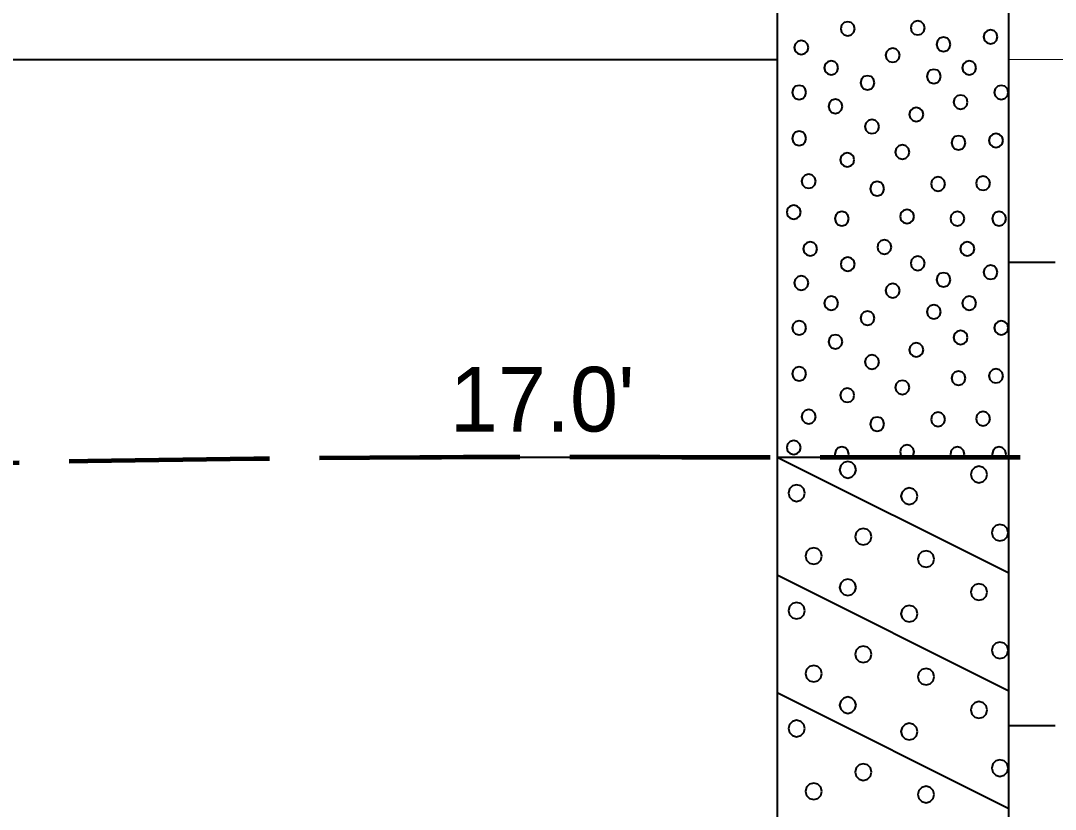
# Model space of a CAD drawing. Extents: x -76 to 974, y -1080 to -735.
# Drawn here: x 313.02 to 324.19, y -950.18 to -941.67 of the extents above; entities that cross this region are included whole.
import ezdxf

# ---------------------------------------------------------------- set-up
doc = ezdxf.new("R2010")
doc.units = 0
doc.header["$LTSCALE"] = 0.36
doc.linetypes.add('LONG_DASHED', pattern=[7.5, 6, -1.5])
for name, color, linetype, lineweight in [('27', 7, 'Continuous', 40), ('28', 7, 'LONG_DASHED', 60), ('7', 7, 'Continuous', 13)]:
    doc.layers.add(name, color=color, linetype=linetype, lineweight=lineweight)

msp = doc.modelspace()

# ---------------------------------------------------------------- linework, layer by layer
at = {"layer": '27'}
for p, q in [((321.1855, -941.3789), (321.1855, -946.3789)), ((323.6855, -946.3789), (323.6855, -941.3789)), ((288.6855, -942.09), (321.1855, -942.09)), ((324.1855, -944.2789), (323.6855, -944.2789)), ((317.3293, -946.3789), (321.0966, -946.3789)), ((321.1855, -946.3789), (323.6855, -946.3789)), ((321.1855, -946.3789), (323.6855, -947.6289)), ((321.1855, -946.3789), (321.1855, -951.3789)), ((323.6855, -951.3789), (323.6855, -946.3789)), ((321.1855, -947.6489), (323.6855, -948.8989)), ((321.1855, -948.9189), (323.6855, -950.1689)), ((324.1855, -949.2789), (323.6855, -949.2789))]:
    msp.add_line(p, q, dxfattribs=at)
for points in [[(322.0224, -941.7568), (322.0122, -941.7187), (321.9843, -941.6908), (321.9462, -941.6806), (321.9081, -941.6908), (321.8802, -941.7187), (321.87, -941.7568), (321.8802, -941.7949), (321.9081, -941.8228), (321.9462, -941.833), (321.9843, -941.8228), (322.0122, -941.7949)], [(322.7775, -941.7478), (322.7672, -941.7097), (322.7394, -941.6818), (322.7013, -941.6716), (322.6632, -941.6818), (322.6353, -941.7097), (322.6251, -941.7478), (322.6353, -941.7859), (322.6632, -941.8138), (322.7013, -941.824), (322.7394, -941.8138), (322.7672, -941.7859)], [(323.5629, -941.8437), (323.5527, -941.8056), (323.5248, -941.7777), (323.4867, -941.7675), (323.4486, -941.7777), (323.4207, -941.8056), (323.4105, -941.8437), (323.4207, -941.8818), (323.4486, -941.9097), (323.4867, -941.9199), (323.5248, -941.9097), (323.5527, -941.8818)], [(321.5213, -941.9594), (321.511, -941.9213), (321.4832, -941.8934), (321.4451, -941.8832), (321.407, -941.8934), (321.3791, -941.9213), (321.3689, -941.9594), (321.3791, -941.9975), (321.407, -942.0254), (321.4451, -942.0356), (321.4832, -942.0254), (321.511, -941.9975)], [(323.0557, -941.9251), (323.0455, -941.887), (323.0176, -941.8591), (322.9795, -941.8489), (322.9414, -941.8591), (322.9135, -941.887), (322.9033, -941.9251), (322.9135, -941.9632), (322.9414, -941.9911), (322.9795, -942.0013), (323.0176, -941.9911), (323.0455, -941.9632)], [(322.5073, -942.0426), (322.4971, -942.0045), (322.4692, -941.9766), (322.4311, -941.9664), (322.393, -941.9766), (322.3651, -942.0045), (322.3549, -942.0426), (322.3651, -942.0807), (322.393, -942.1086), (322.4311, -942.1188), (322.4692, -942.1086), (322.4971, -942.0807)], [(321.8442, -942.1781), (321.8339, -942.14), (321.8061, -942.1121), (321.768, -942.1019), (321.7299, -942.1121), (321.702, -942.14), (321.6918, -942.1781), (321.702, -942.2162), (321.7299, -942.2441), (321.768, -942.2543), (321.8061, -942.2441), (321.8339, -942.2162)], [(323.3328, -942.1781), (323.3226, -942.14), (323.2947, -942.1121), (323.2566, -942.1019), (323.2185, -942.1121), (323.1906, -942.14), (323.1804, -942.1781), (323.1906, -942.2162), (323.2185, -942.2441), (323.2566, -942.2543), (323.2947, -942.2441), (323.3226, -942.2162)], [(322.2357, -942.3395), (322.2255, -942.3014), (322.1976, -942.2735), (322.1595, -942.2633), (322.1214, -942.2735), (322.0935, -942.3014), (322.0833, -942.3395), (322.0935, -942.3776), (322.1214, -942.4055), (322.1595, -942.4157), (322.1976, -942.4055), (322.2255, -942.3776)], [(322.9514, -942.2709), (322.9412, -942.2328), (322.9133, -942.2049), (322.8752, -942.1947), (322.8371, -942.2049), (322.8092, -942.2328), (322.799, -942.2709), (322.8092, -942.309), (322.8371, -942.3369), (322.8752, -942.3471), (322.9133, -942.3369), (322.9412, -942.309)], [(321.4984, -942.4438), (321.4882, -942.4057), (321.4603, -942.3778), (321.4222, -942.3676), (321.3841, -942.3778), (321.3562, -942.4057), (321.346, -942.4438), (321.3562, -942.4819), (321.3841, -942.5097), (321.4222, -942.52), (321.4603, -942.5097), (321.4882, -942.4819)], [(323.6786, -942.4438), (323.6684, -942.4057), (323.6405, -942.3778), (323.6024, -942.3676), (323.5643, -942.3778), (323.5364, -942.4057), (323.5262, -942.4438), (323.5364, -942.4819), (323.5643, -942.5097), (323.6024, -942.52), (323.6405, -942.5097), (323.6684, -942.4819)], [(323.24, -942.548), (323.2298, -942.5099), (323.2019, -942.482), (323.1638, -942.4718), (323.1257, -942.482), (323.0978, -942.5099), (323.0876, -942.548), (323.0978, -942.5861), (323.1257, -942.614), (323.1638, -942.6242), (323.2019, -942.614), (323.2298, -942.5861)], [(321.8899, -942.5938), (321.8797, -942.5557), (321.8518, -942.5278), (321.8137, -942.5176), (321.7756, -942.5278), (321.7477, -942.5557), (321.7375, -942.5938), (321.7477, -942.6319), (321.7756, -942.6598), (321.8137, -942.67), (321.8518, -942.6598), (321.8797, -942.6319)], [(322.762, -942.6815), (322.7518, -942.6434), (322.7239, -942.6155), (322.6858, -942.6053), (322.6477, -942.6155), (322.6198, -942.6434), (322.6096, -942.6815), (322.6198, -942.7196), (322.6477, -942.7475), (322.6858, -942.7577), (322.7239, -942.7475), (322.7518, -942.7196)], [(322.284, -942.8124), (322.2738, -942.7743), (322.2459, -942.7464), (322.2078, -942.7362), (322.1697, -942.7464), (322.1418, -942.7743), (322.1316, -942.8124), (322.1418, -942.8505), (322.1697, -942.8784), (322.2078, -942.8886), (322.2459, -942.8784), (322.2738, -942.8505)], [(321.4984, -942.9396), (321.4882, -942.9015), (321.4603, -942.8736), (321.4222, -942.8634), (321.3841, -942.8736), (321.3562, -942.9015), (321.346, -942.9396), (321.3562, -942.9777), (321.3841, -943.0055), (321.4222, -943.0158), (321.4603, -943.0055), (321.4882, -942.9777)], [(323.2171, -942.9866), (323.2069, -942.9485), (323.179, -942.9206), (323.1409, -942.9104), (323.1028, -942.9206), (323.0749, -942.9485), (323.0647, -942.9866), (323.0749, -943.0247), (323.1028, -943.0526), (323.1409, -943.0628), (323.179, -943.0526), (323.2069, -943.0247)], [(323.6214, -942.9624), (323.6112, -942.9243), (323.5833, -942.8964), (323.5452, -942.8862), (323.5071, -942.8964), (323.4792, -942.9243), (323.469, -942.9624), (323.4792, -943.0005), (323.5071, -943.0284), (323.5452, -943.0386), (323.5833, -943.0284), (323.6112, -943.0005)], [(322.612, -943.087), (322.6018, -943.0489), (322.5739, -943.021), (322.5358, -943.0108), (322.4977, -943.021), (322.4698, -943.0489), (322.4596, -943.087), (322.4698, -943.1251), (322.4977, -943.153), (322.5358, -943.1632), (322.5739, -943.153), (322.6018, -943.1251)], [(322.017, -943.1709), (322.0068, -943.1328), (321.9789, -943.1049), (321.9408, -943.0947), (321.9027, -943.1049), (321.8749, -943.1328), (321.8646, -943.1709), (321.8749, -943.209), (321.9027, -943.2369), (321.9408, -943.2471), (321.9789, -943.2369), (322.0068, -943.209)], [(321.6013, -943.4023), (321.5911, -943.3642), (321.5632, -943.3363), (321.5251, -943.3261), (321.487, -943.3363), (321.4592, -943.3642), (321.4489, -943.4023), (321.4592, -943.4404), (321.487, -943.4683), (321.5251, -943.4785), (321.5632, -943.4683), (321.5911, -943.4404)], [(322.9972, -943.4315), (322.987, -943.3934), (322.9591, -943.3655), (322.921, -943.3553), (322.8829, -943.3655), (322.855, -943.3934), (322.8448, -943.4315), (322.855, -943.4696), (322.8829, -943.4975), (322.921, -943.5077), (322.9591, -943.4975), (322.987, -943.4696)], [(323.4828, -943.4239), (323.4726, -943.3858), (323.4447, -943.3579), (323.4066, -943.3477), (323.3685, -943.3579), (323.3406, -943.3858), (323.3304, -943.4239), (323.3406, -943.462), (323.3685, -943.4899), (323.4066, -943.5001), (323.4447, -943.4899), (323.4726, -943.462)], [(322.34, -943.4824), (322.3297, -943.4443), (322.3019, -943.4164), (322.2638, -943.4062), (322.2257, -943.4164), (322.1978, -943.4443), (322.1876, -943.4824), (322.1978, -943.5205), (322.2257, -943.5484), (322.2638, -943.5586), (322.3019, -943.5484), (322.3297, -943.5205)], [(321.4399, -943.7354), (321.4297, -943.6973), (321.4018, -943.6694), (321.3637, -943.6592), (321.3256, -943.6694), (321.2977, -943.6973), (321.2875, -943.7354), (321.2977, -943.7735), (321.3256, -943.8014), (321.3637, -943.8116), (321.4018, -943.8014), (321.4297, -943.7735)], [(321.9586, -943.8053), (321.9484, -943.7672), (321.9205, -943.7393), (321.8824, -943.7291), (321.8443, -943.7393), (321.8164, -943.7672), (321.8062, -943.8053), (321.8164, -943.8434), (321.8443, -943.8713), (321.8824, -943.8815), (321.9205, -943.8713), (321.9484, -943.8434)], [(322.6629, -943.7824), (322.6526, -943.7443), (322.6248, -943.7164), (322.5867, -943.7062), (322.5486, -943.7164), (322.5207, -943.7443), (322.5105, -943.7824), (322.5207, -943.8205), (322.5486, -943.8484), (322.5867, -943.8586), (322.6248, -943.8484), (322.6526, -943.8205)], [(323.2057, -943.8053), (323.1955, -943.7672), (323.1676, -943.7393), (323.1295, -943.7291), (323.0914, -943.7393), (323.0635, -943.7672), (323.0533, -943.8053), (323.0635, -943.8434), (323.0914, -943.8713), (323.1295, -943.8815), (323.1676, -943.8713), (323.1955, -943.8434)], [(323.6557, -943.8053), (323.6455, -943.7672), (323.6176, -943.7393), (323.5795, -943.7291), (323.5414, -943.7393), (323.5135, -943.7672), (323.5033, -943.8053), (323.5135, -943.8434), (323.5414, -943.8713), (323.5795, -943.8815), (323.6176, -943.8713), (323.6455, -943.8434)], [(321.6174, -944.1316), (321.6072, -944.0935), (321.5793, -944.0656), (321.5412, -944.0554), (321.5031, -944.0656), (321.4752, -944.0935), (321.465, -944.1316), (321.4752, -944.1697), (321.5031, -944.1975), (321.5412, -944.2078), (321.5793, -944.1975), (321.6072, -944.1697)], [(322.4184, -944.112), (322.4082, -944.0739), (322.3803, -944.046), (322.3422, -944.0358), (322.3041, -944.046), (322.2762, -944.0739), (322.266, -944.112), (322.2762, -944.1501), (322.3041, -944.178), (322.3422, -944.1882), (322.3803, -944.178), (322.4082, -944.1501)], [(323.312, -944.1316), (323.3018, -944.0935), (323.2739, -944.0656), (323.2358, -944.0554), (323.1977, -944.0656), (323.1699, -944.0935), (323.1596, -944.1316), (323.1699, -944.1697), (323.1977, -944.1976), (323.2358, -944.2078), (323.2739, -944.1976), (323.3018, -944.1697)], [(322.0224, -944.2968), (322.0122, -944.2587), (321.9843, -944.2308), (321.9462, -944.2206), (321.9081, -944.2308), (321.8802, -944.2587), (321.87, -944.2968), (321.8802, -944.3349), (321.9081, -944.3628), (321.9462, -944.373), (321.9843, -944.3628), (322.0122, -944.3349)], [(322.7775, -944.2878), (322.7672, -944.2497), (322.7394, -944.2218), (322.7013, -944.2116), (322.6632, -944.2218), (322.6353, -944.2497), (322.6251, -944.2878), (322.6353, -944.3259), (322.6632, -944.3538), (322.7013, -944.364), (322.7394, -944.3538), (322.7672, -944.3259)], [(323.0557, -944.4651), (323.0455, -944.427), (323.0176, -944.3991), (322.9795, -944.3889), (322.9414, -944.3991), (322.9135, -944.427), (322.9033, -944.4651), (322.9135, -944.5032), (322.9414, -944.5311), (322.9795, -944.5413), (323.0176, -944.5311), (323.0455, -944.5032)], [(323.5629, -944.3837), (323.5527, -944.3456), (323.5248, -944.3177), (323.4867, -944.3075), (323.4486, -944.3177), (323.4207, -944.3456), (323.4105, -944.3837), (323.4207, -944.4218), (323.4486, -944.4497), (323.4867, -944.4599), (323.5248, -944.4497), (323.5527, -944.4218)], [(321.5213, -944.4994), (321.511, -944.4613), (321.4832, -944.4334), (321.4451, -944.4232), (321.407, -944.4334), (321.3791, -944.4613), (321.3689, -944.4994), (321.3791, -944.5375), (321.407, -944.5654), (321.4451, -944.5756), (321.4832, -944.5654), (321.511, -944.5375)], [(322.5073, -944.5826), (322.4971, -944.5445), (322.4692, -944.5166), (322.4311, -944.5064), (322.393, -944.5166), (322.3651, -944.5445), (322.3549, -944.5826), (322.3651, -944.6207), (322.393, -944.6486), (322.4311, -944.6588), (322.4692, -944.6486), (322.4971, -944.6207)], [(321.8442, -944.7181), (321.8339, -944.68), (321.8061, -944.6521), (321.768, -944.6419), (321.7299, -944.6521), (321.702, -944.68), (321.6918, -944.7181), (321.702, -944.7562), (321.7299, -944.7841), (321.768, -944.7943), (321.8061, -944.7841), (321.8339, -944.7562)], [(322.9514, -944.8109), (322.9412, -944.7728), (322.9133, -944.7449), (322.8752, -944.7347), (322.8371, -944.7449), (322.8092, -944.7728), (322.799, -944.8109), (322.8092, -944.849), (322.8371, -944.8769), (322.8752, -944.8871), (322.9133, -944.8769), (322.9412, -944.849)], [(323.3328, -944.7181), (323.3226, -944.68), (323.2947, -944.6521), (323.2566, -944.6419), (323.2185, -944.6521), (323.1906, -944.68), (323.1804, -944.7181), (323.1906, -944.7562), (323.2185, -944.7841), (323.2566, -944.7943), (323.2947, -944.7841), (323.3226, -944.7562)], [(322.2357, -944.8795), (322.2255, -944.8414), (322.1976, -944.8135), (322.1595, -944.8033), (322.1214, -944.8135), (322.0935, -944.8414), (322.0833, -944.8795), (322.0935, -944.9176), (322.1214, -944.9455), (322.1595, -944.9557), (322.1976, -944.9455), (322.2255, -944.9176)], [(321.4984, -944.9838), (321.4882, -944.9457), (321.4603, -944.9178), (321.4222, -944.9076), (321.3841, -944.9178), (321.3562, -944.9457), (321.346, -944.9838), (321.3562, -945.0219), (321.3841, -945.0497), (321.4222, -945.06), (321.4603, -945.0497), (321.4882, -945.0219)], [(323.6786, -944.9838), (323.6684, -944.9457), (323.6405, -944.9178), (323.6024, -944.9076), (323.5643, -944.9178), (323.5364, -944.9457), (323.5262, -944.9838), (323.5364, -945.0219), (323.5643, -945.0497), (323.6024, -945.06), (323.6405, -945.0497), (323.6684, -945.0219)], [(321.8899, -945.1338), (321.8797, -945.0957), (321.8518, -945.0678), (321.8137, -945.0576), (321.7756, -945.0678), (321.7477, -945.0957), (321.7375, -945.1338), (321.7477, -945.1719), (321.7756, -945.1998), (321.8137, -945.21), (321.8518, -945.1998), (321.8797, -945.1719)], [(323.24, -945.088), (323.2298, -945.0499), (323.2019, -945.022), (323.1638, -945.0118), (323.1257, -945.022), (323.0978, -945.0499), (323.0876, -945.088), (323.0978, -945.1261), (323.1257, -945.154), (323.1638, -945.1642), (323.2019, -945.154), (323.2298, -945.1261)], [(322.762, -945.2215), (322.7518, -945.1834), (322.7239, -945.1555), (322.6858, -945.1453), (322.6477, -945.1555), (322.6198, -945.1834), (322.6096, -945.2215), (322.6198, -945.2596), (322.6477, -945.2875), (322.6858, -945.2977), (322.7239, -945.2875), (322.7518, -945.2596)], [(322.284, -945.3524), (322.2738, -945.3143), (322.2459, -945.2864), (322.2078, -945.2762), (322.1697, -945.2864), (322.1418, -945.3143), (322.1316, -945.3524), (322.1418, -945.3905), (322.1697, -945.4184), (322.2078, -945.4286), (322.2459, -945.4184), (322.2738, -945.3905)], [(321.4984, -945.4796), (321.4882, -945.4415), (321.4603, -945.4136), (321.4222, -945.4034), (321.3841, -945.4136), (321.3562, -945.4415), (321.346, -945.4796), (321.3562, -945.5177), (321.3841, -945.5455), (321.4222, -945.5558), (321.4603, -945.5455), (321.4882, -945.5177)], [(323.2171, -945.5266), (323.2069, -945.4885), (323.179, -945.4606), (323.1409, -945.4504), (323.1028, -945.4606), (323.0749, -945.4885), (323.0647, -945.5266), (323.0749, -945.5647), (323.1028, -945.5926), (323.1409, -945.6028), (323.179, -945.5926), (323.2069, -945.5647)], [(323.6214, -945.5024), (323.6112, -945.4643), (323.5833, -945.4364), (323.5452, -945.4262), (323.5071, -945.4364), (323.4792, -945.4643), (323.469, -945.5024), (323.4792, -945.5405), (323.5071, -945.5684), (323.5452, -945.5786), (323.5833, -945.5684), (323.6112, -945.5405)], [(322.612, -945.627), (322.6018, -945.5889), (322.5739, -945.561), (322.5358, -945.5508), (322.4977, -945.561), (322.4698, -945.5889), (322.4596, -945.627), (322.4698, -945.6651), (322.4977, -945.693), (322.5358, -945.7032), (322.5739, -945.693), (322.6018, -945.6651)], [(322.017, -945.7109), (322.0068, -945.6728), (321.9789, -945.6449), (321.9408, -945.6347), (321.9027, -945.6449), (321.8749, -945.6728), (321.8646, -945.7109), (321.8749, -945.749), (321.9027, -945.7769), (321.9408, -945.7871), (321.9789, -945.7769), (322.0068, -945.749)], [(321.6013, -945.9423), (321.5911, -945.9042), (321.5632, -945.8763), (321.5251, -945.8661), (321.487, -945.8763), (321.4592, -945.9042), (321.4489, -945.9423), (321.4592, -945.9804), (321.487, -946.0083), (321.5251, -946.0185), (321.5632, -946.0083), (321.5911, -945.9804)], [(322.34, -946.0224), (322.3297, -945.9843), (322.3019, -945.9564), (322.2638, -945.9462), (322.2257, -945.9564), (322.1978, -945.9843), (322.1876, -946.0224), (322.1978, -946.0605), (322.2257, -946.0884), (322.2638, -946.0986), (322.3019, -946.0884), (322.3297, -946.0605)], [(322.9972, -945.9715), (322.987, -945.9334), (322.9591, -945.9055), (322.921, -945.8953), (322.8829, -945.9055), (322.855, -945.9334), (322.8448, -945.9715), (322.855, -946.0096), (322.8829, -946.0375), (322.921, -946.0477), (322.9591, -946.0375), (322.987, -946.0096)], [(323.4828, -945.9639), (323.4726, -945.9258), (323.4447, -945.8979), (323.4066, -945.8877), (323.3685, -945.8979), (323.3406, -945.9258), (323.3304, -945.9639), (323.3406, -946.002), (323.3685, -946.0299), (323.4066, -946.0401), (323.4447, -946.0299), (323.4726, -946.002)], [(321.4399, -946.2754), (321.4297, -946.2373), (321.4018, -946.2094), (321.3637, -946.1992), (321.3256, -946.2094), (321.2977, -946.2373), (321.2875, -946.2754), (321.2977, -946.3135), (321.3256, -946.3414), (321.3637, -946.3516), (321.4018, -946.3414), (321.4297, -946.3135)], [(321.9586, -946.3453), (321.9484, -946.3072), (321.9205, -946.2793), (321.8824, -946.2691), (321.8443, -946.2793), (321.8164, -946.3072), (321.8062, -946.3453), (321.8152, -946.3789), (321.9496, -946.3789)], [(322.6526, -946.3605), (322.6629, -946.3224), (322.6526, -946.2843), (322.6248, -946.2564), (322.5867, -946.2462), (322.5486, -946.2564), (322.5207, -946.2843), (322.5105, -946.3224), (322.5207, -946.3605), (322.5391, -946.3789), (322.6342, -946.3789)], [(323.2057, -946.3453), (323.1955, -946.3072), (323.1676, -946.2793), (323.1295, -946.2691), (323.0914, -946.2793), (323.0635, -946.3072), (323.0533, -946.3453), (323.0623, -946.3789), (323.1967, -946.3789)], [(323.6557, -946.3453), (323.6455, -946.3072), (323.6176, -946.2793), (323.5795, -946.2691), (323.5414, -946.2793), (323.5135, -946.3072), (323.5033, -946.3453), (323.5123, -946.3789), (323.6467, -946.3789)], [(322.0362, -946.5152), (322.0243, -946.4708), (321.9918, -946.4383), (321.9473, -946.4263), (321.9029, -946.4383), (321.8703, -946.4708), (321.8584, -946.5152), (321.8703, -946.5597), (321.9029, -946.5922), (321.9473, -946.6041), (321.9918, -946.5922), (322.0243, -946.5597)], [(323.451, -946.5662), (323.4391, -946.5217), (323.4066, -946.4892), (323.3621, -946.4773), (323.3177, -946.4892), (323.2852, -946.5217), (323.2732, -946.5662), (323.2852, -946.6106), (323.3177, -946.6432), (323.3621, -946.6551), (323.4066, -946.6432), (323.4391, -946.6106)], [(321.4831, -946.767), (321.4712, -946.7226), (321.4387, -946.69), (321.3942, -946.6781), (321.3498, -946.69), (321.3172, -946.7226), (321.3053, -946.767), (321.3172, -946.8115), (321.3498, -946.844), (321.3942, -946.8559), (321.4387, -946.844), (321.4712, -946.8115)], [(322.6985, -946.8001), (322.6865, -946.7556), (322.654, -946.7231), (322.6096, -946.7112), (322.5651, -946.7231), (322.5326, -946.7556), (322.5207, -946.8001), (322.5326, -946.8445), (322.5651, -946.8771), (322.6096, -946.889), (322.654, -946.8771), (322.6865, -946.8445)], [(322.2027, -947.2374), (322.1907, -947.193), (322.1582, -947.1604), (322.1138, -947.1485), (322.0693, -947.1604), (322.0368, -947.193), (322.0249, -947.2374), (322.0368, -947.2819), (322.0693, -947.3144), (322.1138, -947.3263), (322.1582, -947.3144), (322.1907, -947.2819)], [(323.6773, -947.1942), (323.6654, -947.1497), (323.6329, -947.1172), (323.5884, -947.1053), (323.544, -947.1172), (323.5114, -947.1497), (323.4995, -947.1942), (323.5114, -947.2386), (323.544, -947.2712), (323.5884, -947.2831), (323.6329, -947.2712), (323.6654, -947.2386)], [(321.6675, -947.4459), (321.6555, -947.4014), (321.623, -947.3689), (321.5786, -947.357), (321.5341, -947.3689), (321.5016, -947.4014), (321.4897, -947.4459), (321.5016, -947.4903), (321.5341, -947.5229), (321.5786, -947.5348), (321.623, -947.5229), (321.6555, -947.4903)], [(322.8802, -947.4789), (322.8683, -947.4345), (322.8358, -947.402), (322.7913, -947.39), (322.7469, -947.402), (322.7144, -947.4345), (322.7024, -947.4789), (322.7144, -947.5234), (322.7469, -947.5559), (322.7913, -947.5678), (322.8358, -947.5559), (322.8683, -947.5234)], [(322.0361, -947.7841), (322.0242, -947.7396), (321.9917, -947.7071), (321.9472, -947.6952), (321.9028, -947.7071), (321.8702, -947.7396), (321.8583, -947.7841), (321.8702, -947.8285), (321.9028, -947.861), (321.9472, -947.873), (321.9917, -947.861), (322.0242, -947.8285)], [(323.451, -947.8349), (323.4391, -947.7905), (323.4066, -947.7579), (323.3621, -947.746), (323.3177, -947.7579), (323.2852, -947.7905), (323.2732, -947.8349), (323.2852, -947.8794), (323.3177, -947.9119), (323.3621, -947.9238), (323.4066, -947.9119), (323.4391, -947.8794)], [(321.4831, -948.0358), (321.4712, -947.9913), (321.4387, -947.9588), (321.3942, -947.9469), (321.3498, -947.9588), (321.3172, -947.9913), (321.3053, -948.0358), (321.3172, -948.0802), (321.3498, -948.1128), (321.3942, -948.1247), (321.4387, -948.1128), (321.4712, -948.0802)], [(322.6985, -948.0688), (322.6865, -948.0244), (322.654, -947.9918), (322.6096, -947.9799), (322.5651, -947.9918), (322.5326, -948.0244), (322.5207, -948.0688), (322.5326, -948.1133), (322.5651, -948.1458), (322.6096, -948.1577), (322.654, -948.1458), (322.6865, -948.1133)], [(322.2027, -948.5061), (322.1907, -948.4617), (322.1582, -948.4291), (322.1138, -948.4172), (322.0693, -948.4291), (322.0368, -948.4617), (322.0249, -948.5061), (322.0368, -948.5506), (322.0693, -948.5831), (322.1138, -948.595), (322.1582, -948.5831), (322.1907, -948.5506)], [(323.6773, -948.4629), (323.6654, -948.4185), (323.6329, -948.3859), (323.5884, -948.374), (323.544, -948.3859), (323.5114, -948.4185), (323.4995, -948.4629), (323.5114, -948.5074), (323.544, -948.5399), (323.5884, -948.5518), (323.6329, -948.5399), (323.6654, -948.5074)], [(321.6675, -948.7146), (321.6555, -948.6702), (321.623, -948.6376), (321.5786, -948.6257), (321.5341, -948.6376), (321.5016, -948.6702), (321.4897, -948.7146), (321.5016, -948.7591), (321.5341, -948.7916), (321.5786, -948.8035), (321.623, -948.7916), (321.6555, -948.7591)], [(322.8802, -948.7477), (322.8683, -948.7032), (322.8358, -948.6707), (322.7913, -948.6588), (322.7469, -948.6707), (322.7144, -948.7032), (322.7024, -948.7477), (322.7144, -948.7921), (322.7469, -948.8247), (322.7913, -948.8366), (322.8358, -948.8247), (322.8683, -948.7921)], [(322.0362, -949.0552), (322.0243, -949.0108), (321.9918, -948.9783), (321.9473, -948.9663), (321.9029, -948.9783), (321.8703, -949.0108), (321.8584, -949.0552), (321.8703, -949.0997), (321.9029, -949.1322), (321.9473, -949.1441), (321.9918, -949.1322), (322.0243, -949.0997)], [(323.451, -949.1062), (323.4391, -949.0617), (323.4066, -949.0292), (323.3621, -949.0173), (323.3177, -949.0292), (323.2852, -949.0617), (323.2732, -949.1062), (323.2852, -949.1506), (323.3177, -949.1832), (323.3621, -949.1951), (323.4066, -949.1832), (323.4391, -949.1506)], [(321.4831, -949.307), (321.4712, -949.2626), (321.4387, -949.23), (321.3942, -949.2181), (321.3498, -949.23), (321.3172, -949.2626), (321.3053, -949.307), (321.3172, -949.3515), (321.3498, -949.384), (321.3942, -949.3959), (321.4387, -949.384), (321.4712, -949.3515)], [(322.6985, -949.3401), (322.6865, -949.2956), (322.654, -949.2631), (322.6096, -949.2512), (322.5651, -949.2631), (322.5326, -949.2956), (322.5207, -949.3401), (322.5326, -949.3845), (322.5651, -949.4171), (322.6096, -949.429), (322.654, -949.4171), (322.6865, -949.3845)], [(323.6773, -949.7342), (323.6654, -949.6897), (323.6329, -949.6572), (323.5884, -949.6453), (323.544, -949.6572), (323.5114, -949.6897), (323.4995, -949.7342), (323.5114, -949.7786), (323.544, -949.8112), (323.5884, -949.8231), (323.6329, -949.8112), (323.6654, -949.7786)], [(322.2027, -949.7774), (322.1907, -949.733), (322.1582, -949.7004), (322.1138, -949.6885), (322.0693, -949.7004), (322.0368, -949.733), (322.0249, -949.7774), (322.0368, -949.8219), (322.0693, -949.8544), (322.1138, -949.8663), (322.1582, -949.8544), (322.1907, -949.8219)], [(321.6675, -949.9859), (321.6555, -949.9414), (321.623, -949.9089), (321.5786, -949.897), (321.5341, -949.9089), (321.5016, -949.9414), (321.4897, -949.9859), (321.5016, -950.0303), (321.5341, -950.0629), (321.5786, -950.0748), (321.623, -950.0629), (321.6555, -950.0303)], [(322.8802, -950.0189), (322.8683, -949.9745), (322.8358, -949.942), (322.7913, -949.93), (322.7469, -949.942), (322.7144, -949.9745), (322.7024, -950.0189), (322.7144, -950.0634), (322.7469, -950.0959), (322.7913, -950.1078), (322.8358, -950.0959), (322.8683, -950.0634)]]:
    msp.add_lwpolyline(points, close=True, dxfattribs=at)
at = {"layer": '28', "lineweight": 100}
msp.add_spline([(273.0575, -947.116), (282.4181, -947.0789), (286.1855, -947.0789), (288.6855, -947.0789), (317.3293, -946.3789), (321.0966, -946.3789), (323.6855, -946.3789), (335.7119, -946.3789)], degree=3, dxfattribs=at)
at = {"layer": '7'}
msp.add_line((323.6855, -942.09), (347.5358, -942.09), dxfattribs=at)

# ---------------------------------------------------------------- texts
at = {"layer": '27'}
msp.add_text("17.0'", height=0.6976, dxfattribs=at).set_placement((317.6533, -946.1025))

doc.saveas('drawing.dxf')
